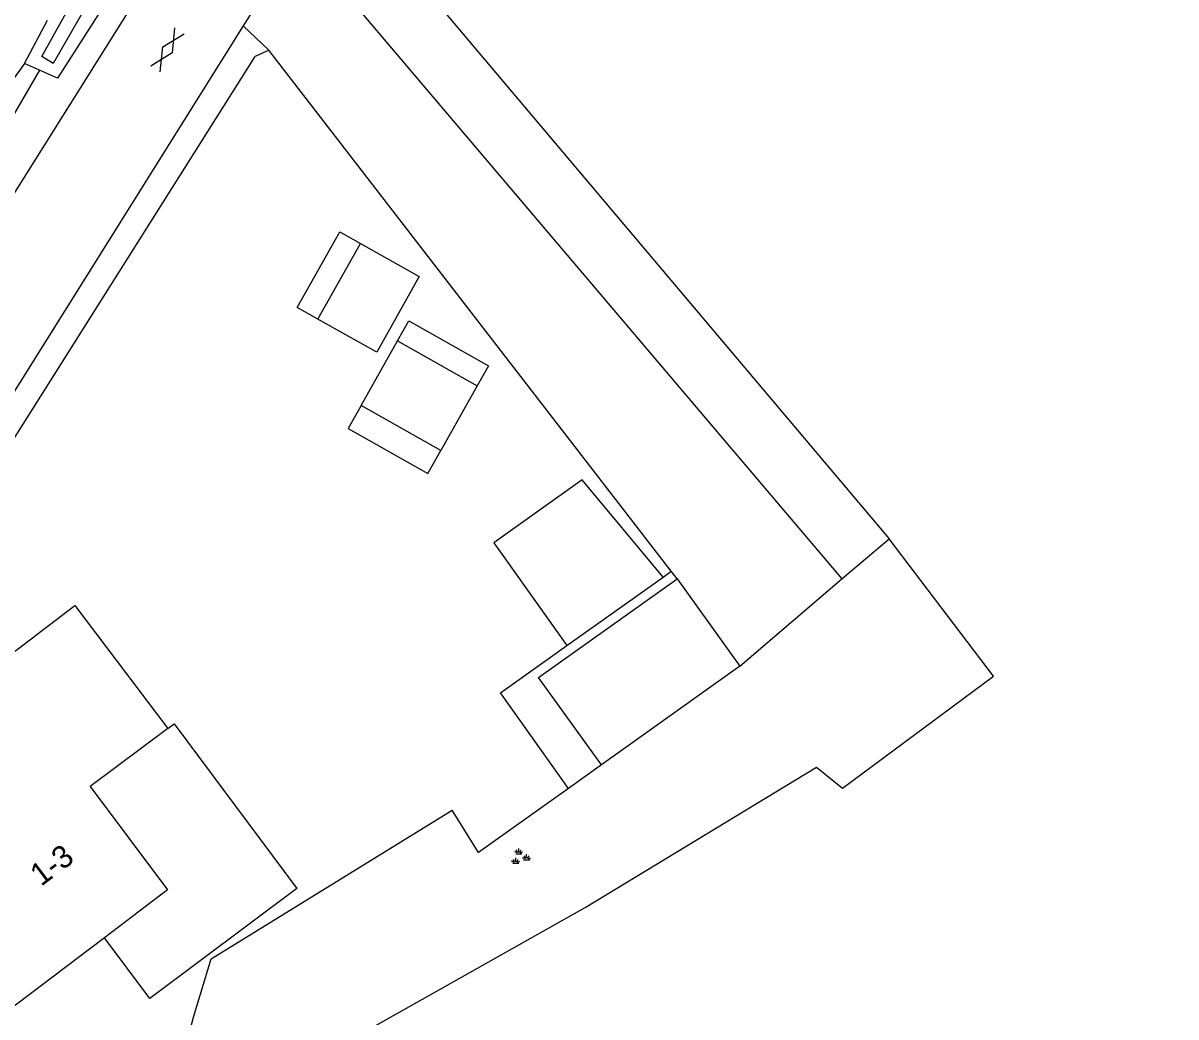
# Model space of a CAD drawing. Extents: x 133000 to 136000, y 400500 to 403500.
# Drawn here: x 135050.2 to 135101.5, y 400602 to 400646.2 of the extents above; entities that cross this region are included whole.
import ezdxf

# ---------------------------------------------------------------- set-up
doc = ezdxf.new("R2010")
doc.units = 0
for name, color, linetype in [('gg-afsc-erfafscheiding', 7, 'Continuous'), ('gg-afsc-hekwerk', 7, 'Continuous'), ('gg-anno-huisnummerreeks BGT', 7, 'Continuous'), ('gg-bbg-gedigitaliseerde bijgebouw', 7, 'Continuous'), ('gg-bbg-hoofdgebouw', 7, 'Continuous'), ('gg-bbg-luifel en loopbrug', 7, 'Continuous'), ('gg-knt-bronhoudergrens', 7, 'Continuous'), ('gg-knt-verharding', 7, 'Continuous'), ('gg-kntw-bovenkant insteek waterloop', 7, 'Continuous'), ('gg-kntw-greppel-droge sloot', 7, 'Continuous'), ('gg-kntw-waterlijn', 7, 'Continuous'), ('gg-kwrk-duiker nz buis', 7, 'Continuous'), ('gt-grn-groengrens', 7, 'Continuous'), ('gt-symb-gesloten verharding', 7, 'Continuous'), ('gt-symb-groenvak', 7, 'Continuous')]:
    doc.layers.add(name, color=color, linetype=linetype)

# ---------------------------------------------------------------- blocks, each defined once
blk = doc.blocks.new('gt0-GESVH1')
at = {"layer": 'gt-symb-gesloten verharding'}
for p, q in [((-0.992, -0.261), (0.008, 0.239)), ((0.008, -0.261), (-0.992, 0.239)), ((0.008, 0.239), (1.008, -0.261)), ((1.008, 0.239), (0.008, -0.261))]:
    blk.add_line(p, q, dxfattribs=at)
blk = doc.blocks.new('gt0-GRVAK')
at = {"layer": 'gt-symb-groenvak'}
for p, q in [((-0.11, 0.189), (-0.228, 0.24)), ((-0.182, 0.153), (0.088, 0.153)), ((-0.091, 0.211), (-0.156, 0.322)), ((-0.047, 0.214), (-0.047, 0.393)), ((-0.004, 0.211), (0.061, 0.322)), ((0.015, 0.189), (0.133, 0.24)), ((0.262, -0.052), (0.197, 0.059)), ((0.305, -0.049), (0.305, 0.13)), ((0.349, -0.052), (0.414, 0.059)), ((-0.245, -0.228), (-0.363, -0.177)), ((-0.318, -0.264), (-0.047, -0.264)), ((-0.226, -0.206), (-0.291, -0.095)), ((-0.183, -0.203), (-0.183, -0.024)), ((-0.139, -0.206), (-0.074, -0.095)), ((-0.12, -0.228), (-0.002, -0.177)), ((0.243, -0.074), (0.125, -0.023)), ((0.17, -0.11), (0.441, -0.11)), ((0.368, -0.074), (0.486, -0.023))]:
    blk.add_line(p, q, dxfattribs=at)

msp = doc.modelspace()

# ---------------------------------------------------------------- linework, layer by layer
at = {"layer": 'gg-afsc-erfafscheiding'}
for p, q in [((135042.065, 400615.504), (135060.53, 400644.734)), ((135061.137, 400645.017), (135060.53, 400644.734)), ((135079.045, 400621.83), (135061.137, 400645.017))]:
    msp.add_line(p, q, dxfattribs=at)
at = {"layer": 'gg-afsc-hekwerk'}
msp.add_lwpolyline([(135054.975, 400591.219), (135057.784, 400601.991), (135058.569, 400604.579), (135069.3, 400611.201)], dxfattribs=at)
msp.add_lwpolyline([(135054.975, 400591.219), (135057.784, 400601.991), (135058.569, 400604.579), (135069.3, 400611.201)], dxfattribs=at)
at = {"layer": 'gg-bbg-gedigitaliseerde bijgebouw'}
for p, q in [((135063.323, 400633.048), (135065.218, 400636.416)), ((135065.938, 400631.577), (135063.323, 400633.048)), ((135065.249, 400629.202), (135066.87, 400632.083)), ((135066.87, 400632.083), (135070.417, 400630.087)), ((135070.417, 400630.087), (135068.796, 400627.206)), ((135068.796, 400627.206), (135065.249, 400629.202)), ((135079.309, 400621.488), (135082.108, 400617.601)), ((135082.108, 400617.601), (135075.939, 400613.211))]:
    msp.add_line(p, q, dxfattribs=at)
for points in [[(135065.218, 400636.416), (135067.833, 400634.945), (135065.938, 400631.577)], [(135075.939, 400613.211), (135073.14, 400617.099), (135079.309, 400621.488)]]:
    msp.add_lwpolyline(points, dxfattribs=at)
at = {"layer": 'gg-bbg-hoofdgebouw'}
for points in [[(135049.101, 400617.73), (135052.498, 400620.302), (135056.641, 400614.83)], [(135053.816, 400605.527), (135036.811, 400592.66), (135032.661, 400598.341), (135046.961, 400609.058), (135043.601, 400613.551), (135049.101, 400617.73)], [(135056.641, 400614.83), (135053.187, 400612.253), (135056.621, 400607.65), (135053.816, 400605.527)]]:
    msp.add_lwpolyline(points, dxfattribs=at)
at = {"layer": 'gg-bbg-luifel en loopbrug'}
for p, q in [((135078.683, 400621.573), (135075.09, 400625.892)), ((135074.406, 400618.53), (135078.683, 400621.573)), ((135078.683, 400621.573), (135079.045, 400621.83)), ((135079.309, 400621.488), (135079.045, 400621.83)), ((135075.939, 400613.211), (135074.473, 400612.168))]:
    msp.add_line(p, q, dxfattribs=at)
for points in [[(135063.323, 400633.048), (135062.401, 400633.567), (135064.296, 400636.935), (135065.218, 400636.416)], [(135066.87, 400632.083), (135067.368, 400632.969), (135070.915, 400630.973), (135070.417, 400630.087)], [(135065.249, 400629.202), (135064.672, 400628.177), (135068.219, 400626.181), (135068.796, 400627.206)], [(135075.09, 400625.892), (135071.158, 400623.095), (135074.406, 400618.53)], [(135074.473, 400612.168), (135071.446, 400616.423), (135074.406, 400618.53)], [(135056.641, 400614.83), (135056.918, 400615.037), (135062.386, 400607.708), (135055.835, 400602.821), (135053.816, 400605.527)]]:
    msp.add_lwpolyline(points, dxfattribs=at)
at = {"layer": 'gg-knt-bronhoudergrens'}
for points in [[(135066.165, 400650.03), (135080.001, 400633.638), (135088.752, 400623.271)], [(135062.221, 400597.708), (135064.3, 400598.92), (135063.418, 400600.223), (135075.219, 400606.864), (135085.511, 400613.108), (135086.675, 400612.182), (135093.398, 400617.164), (135088.752, 400623.271)]]:
    msp.add_lwpolyline(points, dxfattribs=at)
at = {"layer": 'gg-knt-verharding'}
for p, q in [((135062.446, 400649.995), (135060, 400646.096)), ((135064.6, 400647.457), (135086.64, 400621.488)), ((135060, 400646.096), (135041.213, 400616.15)), ((135060, 400646.096), (135061.137, 400645.017)), ((135082.108, 400617.601), (135086.64, 400621.488))]:
    msp.add_line(p, q, dxfattribs=at)
msp.add_lwpolyline([(135028.584, 400604.883), (135070.601, 400671.759), (135074.017, 400677.042), (135075.765, 400679.657), (135081.142, 400687.412), (135082.988, 400689.96), (135084.889, 400692.466), (135088.225, 400696.699), (135091.623, 400700.882), (135092.75, 400702.211)], dxfattribs=at)
at = {"layer": 'gg-kntw-bovenkant insteek waterloop'}
msp.add_line((135050.263, 400644.427), (135051.285, 400646.348), dxfattribs=at)
msp.add_lwpolyline([(135091.796, 400702.657), (135090.381, 400700.987), (135084.594, 400693.667), (135079.3, 400686.177), (135073.889, 400678.241), (135067.762, 400668.635), (135060.045, 400656.741), (135051.737, 400643.769), (135050.263, 400644.427)], dxfattribs=at)
at = {"layer": 'gg-kntw-greppel-droge sloot'}
msp.add_arc((135068.081, 400650.361), 60.416, 302.61835, 321.15342, dxfattribs=at)
at = {"layer": 'gg-kntw-waterlijn'}
msp.add_lwpolyline([(135085.937, 400696.585), (135081.269, 400690.237), (135074.368, 400680.111), (135062.662, 400661.973), (135054.991, 400650.446), (135051.543, 400644.426), (135051.036, 400644.734), (135053.853, 400649.809), (135061.408, 400661.506), (135070.477, 400675.546), (135078.816, 400687.848), (135085.529, 400696.956)], dxfattribs=at)
at = {"layer": 'gg-kwrk-duiker nz buis'}
msp.add_line((135050.93, 400644.129), (135048.697, 400640.297), dxfattribs=at)
at = {"layer": 'gt-grn-groengrens'}
for p, q in [((135050.263, 400644.427), (135047.672, 400640.828)), ((135086.64, 400621.488), (135088.752, 400623.271))]:
    msp.add_line(p, q, dxfattribs=at)
msp.add_lwpolyline([(135074.473, 400612.168), (135070.464, 400609.315), (135069.3, 400611.201)], dxfattribs=at)

# ---------------------------------------------------------------- block references
at = {"layer": 'gt-symb-gesloten verharding', "rotation": -122.08436154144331}
msp.add_blockref('gt0-GESVH1', (135056.639, 400645.026), dxfattribs=at)
at = {"layer": 'gt-symb-groenvak'}
msp.add_blockref('gt0-GRVAK', (135072.308, 400609.107), dxfattribs=at)

# ---------------------------------------------------------------- texts
at = {"layer": 'gg-anno-huisnummerreeks BGT'}
msp.add_text('1-3', height=1, rotation=37.1, dxfattribs=at).set_placement((135051.001, 400607.786))

doc.saveas('drawing.dxf')
